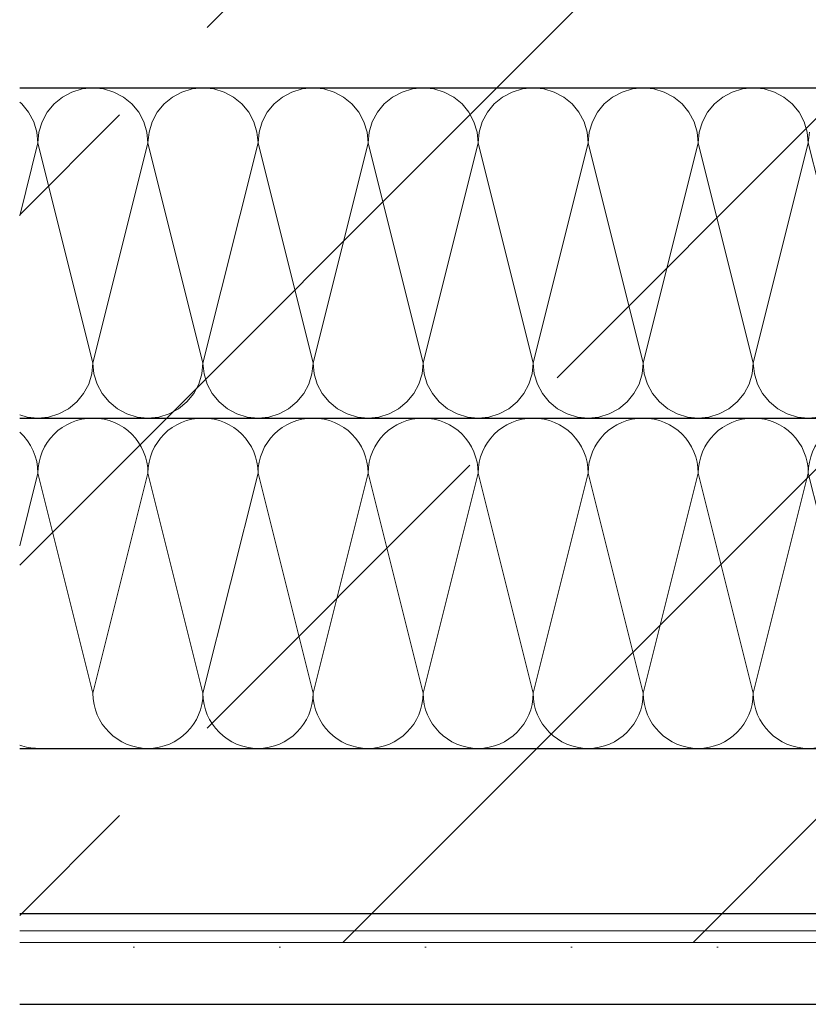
# Model space of a CAD drawing. Header units: metres. Extents: x -89 to 754, y -195 to 69.
# Tile 321 of 327: x 744.227 to 744.418, y -189.704 to -189.466. Entities that reach past the tile are written whole.
import ezdxf

# ---------------------------------------------------------------- set-up
doc = ezdxf.new("R2010")
doc.units = ezdxf.units.M
doc.header["$MEASUREMENT"] = 0
doc.layers.add('Neubau_10 Wand außen', color=7, linetype='Continuous')
pattern_1 = [(44.99999999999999, (711.8164932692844, -194.5164329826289), (-0.08485281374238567, 0.08485281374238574), []), (44.99999999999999, (711.7740668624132, -194.4740065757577), (-0.08485281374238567, 0.08485281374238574), [0.09, -0.03])]

# ---------------------------------------------------------------- blocks, each defined once
blk = doc.blocks.new('*X904', base_point=(711.8164932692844, -194.5164329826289))
at = {"layer": 'Neubau_10 Wand außen', "color": 8, "linetype": 'Continuous', "lineweight": 18}
for p, q in [((744.2273779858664, -189.5932229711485), (744.2317899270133, -189.5755752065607)), ((744.2451232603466, -189.628908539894), (744.2317899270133, -189.5755752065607)), ((744.2451232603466, -189.628908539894), (744.25845659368, -189.5755752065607)), ((744.2717899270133, -189.628908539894), (744.25845659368, -189.5755752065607)), ((744.2717899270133, -189.628908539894), (744.2851232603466, -189.5755752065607)), ((744.2984565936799, -189.628908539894), (744.2851232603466, -189.5755752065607)), ((744.29845659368, -189.628908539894), (744.3117899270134, -189.5755752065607)), ((744.3251232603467, -189.628908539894), (744.3117899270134, -189.5755752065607)), ((744.3251232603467, -189.628908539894), (744.33845659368, -189.5755752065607)), ((744.3517899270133, -189.628908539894), (744.33845659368, -189.5755752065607)), ((744.3517899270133, -189.628908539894), (744.3651232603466, -189.5755752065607)), ((744.37845659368, -189.628908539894), (744.3651232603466, -189.5755752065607)), ((744.37845659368, -189.628908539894), (744.3917899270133, -189.5755752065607)), ((744.4051232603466, -189.628908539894), (744.3917899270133, -189.5755752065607)), ((744.4051232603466, -189.628908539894), (744.41845659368, -189.5755752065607)), ((744.4317899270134, -189.628908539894), (744.41845659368, -189.5755752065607))]:
    blk.add_line(p, q, dxfattribs=at)
for centre, radius, start, end in [((744.2451232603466, -189.5755752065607), 0.01333333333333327, 90, 180), ((744.2451232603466, -189.5755752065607), 0.01333333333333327, 0, 90), ((744.2717899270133, -189.5755752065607), 0.01333333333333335, 90, 180), ((744.2717899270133, -189.5755752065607), 0.01333333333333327, 0, 90), ((744.2984565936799, -189.5755752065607), 0.01333333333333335, 90, 180), ((744.29845659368, -189.5755752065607), 0.01333333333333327, 0, 90), ((744.3251232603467, -189.5755752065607), 0.01333333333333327, 90, 180), ((744.3251232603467, -189.5755752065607), 0.01333333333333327, 0, 90), ((744.3517899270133, -189.5755752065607), 0.01333333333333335, 90, 180), ((744.3517899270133, -189.5755752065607), 0.01333333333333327, 0, 90), ((744.37845659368, -189.5755752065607), 0.01333333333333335, 90, 180), ((744.37845659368, -189.5755752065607), 0.01333333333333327, 0, 90), ((744.4051232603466, -189.5755752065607), 0.01333333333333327, 90, 180), ((744.4051232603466, -189.5755752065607), 0.01333333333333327, 0, 90), ((744.4317899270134, -189.5755752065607), 0.01333333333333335, 90, 180), ((744.21845659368, -189.5755752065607), 0.01333333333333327, 0, 48.00201937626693), ((744.25845659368, -189.628908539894), 0.01333333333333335, 180, 270), ((744.25845659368, -189.628908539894), 0.01333333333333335, 270, 0), ((744.2851232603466, -189.628908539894), 0.01333333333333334, 180, 270), ((744.2851232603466, -189.628908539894), 0.01333333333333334, 270, 0), ((744.3117899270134, -189.628908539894), 0.01333333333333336, 180, 270), ((744.3117899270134, -189.628908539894), 0.01333333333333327, 270, 0), ((744.33845659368, -189.628908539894), 0.01333333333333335, 180, 270), ((744.33845659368, -189.628908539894), 0.01333333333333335, 270, 0), ((744.3651232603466, -189.628908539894), 0.01333333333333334, 180, 270), ((744.3651232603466, -189.628908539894), 0.01333333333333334, 270, 0), ((744.3917899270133, -189.628908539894), 0.01333333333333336, 180, 270), ((744.3917899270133, -189.628908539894), 0.01333333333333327, 270, 0), ((744.41845659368, -189.628908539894), 0.01333333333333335, 180, 270), ((744.41845659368, -189.628908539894), 0.01333333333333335, 270, 0), ((744.2317899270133, -189.628908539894), 0.01333333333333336, 250.6768570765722, 270)]:
    blk.add_arc(centre, radius, start, end, dxfattribs=at)
blk = doc.blocks.new('*X905', base_point=(711.8164932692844, -194.5164329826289))
at = {"layer": 'Neubau_10 Wand außen', "color": 8, "linetype": 'Continuous', "lineweight": 18}
for p, q in [((744.2400208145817, -189.4832568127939), (744.2377156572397, -189.4844889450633)), ((744.2425220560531, -189.4824980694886), (744.2400208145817, -189.4832568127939)), ((744.2451231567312, -189.4822418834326), (744.2425220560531, -189.4824980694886)), ((744.2477244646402, -189.4824980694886), (744.245123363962, -189.4822418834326)), ((744.2502257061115, -189.4832568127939), (744.2477244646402, -189.4824980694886)), ((744.2525308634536, -189.4844889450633), (744.2502257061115, -189.4832568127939)), ((744.2666874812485, -189.4832568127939), (744.2643823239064, -189.4844889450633)), ((744.2691887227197, -189.4824980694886), (744.2666874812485, -189.4832568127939)), ((744.2717898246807, -189.4822418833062), (744.2691887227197, -189.4824980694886)), ((744.2743911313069, -189.4824980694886), (744.2717900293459, -189.4822418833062)), ((744.2768923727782, -189.4832568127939), (744.2743911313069, -189.4824980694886)), ((744.2791975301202, -189.4844889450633), (744.2768923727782, -189.4832568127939)), ((744.2933541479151, -189.4832568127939), (744.291048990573, -189.4844889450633)), ((744.2958553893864, -189.4824980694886), (744.2933541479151, -189.4832568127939)), ((744.2984564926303, -189.4822418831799), (744.2958553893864, -189.4824980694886)), ((744.3010577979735, -189.4824980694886), (744.2984565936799, -189.4822418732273)), ((744.3035590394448, -189.4832568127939), (744.3010577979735, -189.4824980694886)), ((744.3058641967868, -189.4844889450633), (744.3035590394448, -189.4832568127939)), ((744.3200208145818, -189.4832568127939), (744.3177156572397, -189.4844889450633)), ((744.3225220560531, -189.4824980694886), (744.3200208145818, -189.4832568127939)), ((744.3251232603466, -189.4822418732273), (744.3225220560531, -189.4824980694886)), ((744.3277244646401, -189.4824980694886), (744.3251232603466, -189.4822418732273)), ((744.3302257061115, -189.4832568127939), (744.3277244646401, -189.4824980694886)), ((744.3325308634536, -189.4844889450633), (744.3302257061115, -189.4832568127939)), ((744.3466874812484, -189.4832568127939), (744.3443823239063, -189.4844889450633)), ((744.3491887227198, -189.4824980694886), (744.3466874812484, -189.4832568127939)), ((744.3517899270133, -189.4822418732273), (744.3491887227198, -189.4824980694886)), ((744.3543911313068, -189.4824980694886), (744.3517899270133, -189.4822418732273)), ((744.3568923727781, -189.4832568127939), (744.3543911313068, -189.4824980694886)), ((744.3591975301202, -189.4844889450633), (744.3568923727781, -189.4832568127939)), ((744.373354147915, -189.4832568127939), (744.3710489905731, -189.4844889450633)), ((744.3758553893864, -189.4824980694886), (744.373354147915, -189.4832568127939)), ((744.37845659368, -189.4822418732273), (744.3758553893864, -189.4824980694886)), ((744.3810577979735, -189.4824980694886), (744.37845659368, -189.4822418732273)), ((744.3835590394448, -189.4832568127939), (744.3810577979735, -189.4824980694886)), ((744.3858641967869, -189.4844889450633), (744.3835590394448, -189.4832568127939)), ((744.4000208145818, -189.4832568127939), (744.3977156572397, -189.4844889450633)), ((744.402522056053, -189.4824980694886), (744.4000208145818, -189.4832568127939)), ((744.4051232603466, -189.4822418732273), (744.402522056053, -189.4824980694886)), ((744.4077244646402, -189.4824980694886), (744.4051232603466, -189.4822418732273)), ((744.4102257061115, -189.4832568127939), (744.4077244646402, -189.4824980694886)), ((744.4125308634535, -189.4844889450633), (744.4102257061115, -189.4832568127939)), ((744.2278846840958, -189.4861471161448), (744.2273779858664, -189.4857312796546)), ((744.2377156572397, -189.4844889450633), (744.2356951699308, -189.4861471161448)), ((744.2545513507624, -189.4861471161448), (744.2525308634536, -189.4844889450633)), ((744.2643823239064, -189.4844889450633), (744.2623618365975, -189.4861471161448)), ((744.2812180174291, -189.4861471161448), (744.2791975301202, -189.4844889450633)), ((744.291048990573, -189.4844889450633), (744.2890285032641, -189.4861471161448)), ((744.3078846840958, -189.4861471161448), (744.3058641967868, -189.4844889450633)), ((744.3177156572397, -189.4844889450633), (744.3156951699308, -189.4861471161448)), ((744.3345513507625, -189.4861471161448), (744.3325308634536, -189.4844889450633)), ((744.3443823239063, -189.4844889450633), (744.3423618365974, -189.4861471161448)), ((744.3612180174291, -189.4861471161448), (744.3591975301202, -189.4844889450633)), ((744.3710489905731, -189.4844889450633), (744.3690285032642, -189.4861471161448)), ((744.3878846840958, -189.4861471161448), (744.3858641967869, -189.4844889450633)), ((744.3977156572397, -189.4844889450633), (744.3956951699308, -189.4861471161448)), ((744.4145513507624, -189.4861471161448), (744.4125308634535, -189.4844889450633)), ((744.2295428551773, -189.4881676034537), (744.2278846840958, -189.4861471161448)), ((744.2307749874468, -189.4904727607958), (744.2295428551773, -189.4881676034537)), ((744.2340369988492, -189.4881676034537), (744.2328048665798, -189.4904727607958)), ((744.2356951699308, -189.4861471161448), (744.2340369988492, -189.4881676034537)), ((744.256209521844, -189.4881676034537), (744.2545513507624, -189.4861471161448)), ((744.2574416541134, -189.4904727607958), (744.256209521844, -189.4881676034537)), ((744.260703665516, -189.4881676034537), (744.2594715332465, -189.4904727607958)), ((744.2623618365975, -189.4861471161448), (744.260703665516, -189.4881676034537)), ((744.2828761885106, -189.4881676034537), (744.2812180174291, -189.4861471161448)), ((744.2841083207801, -189.4904727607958), (744.2828761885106, -189.4881676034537)), ((744.2873703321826, -189.4881676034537), (744.2861381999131, -189.4904727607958)), ((744.2890285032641, -189.4861471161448), (744.2873703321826, -189.4881676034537)), ((744.3095428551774, -189.4881676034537), (744.3078846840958, -189.4861471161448)), ((744.3107749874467, -189.4904727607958), (744.3095428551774, -189.4881676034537)), ((744.3140369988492, -189.4881676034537), (744.3128048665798, -189.4904727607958)), ((744.3156951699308, -189.4861471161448), (744.3140369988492, -189.4881676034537)), ((744.336209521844, -189.4881676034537), (744.3345513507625, -189.4861471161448)), ((744.3374416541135, -189.4904727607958), (744.336209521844, -189.4881676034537)), ((744.3407036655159, -189.4881676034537), (744.3394715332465, -189.4904727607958)), ((744.3423618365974, -189.4861471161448), (744.3407036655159, -189.4881676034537)), ((744.3628761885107, -189.4881676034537), (744.3612180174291, -189.4861471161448)), ((744.3641083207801, -189.4904727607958), (744.3628761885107, -189.4881676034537)), ((744.3673703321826, -189.4881676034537), (744.3661381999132, -189.4904727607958)), ((744.3690285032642, -189.4861471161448), (744.3673703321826, -189.4881676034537)), ((744.3895428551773, -189.4881676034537), (744.3878846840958, -189.4861471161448)), ((744.3907749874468, -189.4904727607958), (744.3895428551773, -189.4881676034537)), ((744.3940369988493, -189.4881676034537), (744.3928048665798, -189.4904727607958)), ((744.3956951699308, -189.4861471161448), (744.3940369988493, -189.4881676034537)), ((744.4162095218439, -189.4881676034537), (744.4145513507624, -189.4861471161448)), ((744.4174416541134, -189.4904727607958), (744.4162095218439, -189.4881676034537)), ((744.231533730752, -189.4929740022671), (744.2307749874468, -189.4904727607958)), ((744.2328048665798, -189.4904727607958), (744.2320461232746, -189.4929740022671)), ((744.2582003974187, -189.4929740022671), (744.2574416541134, -189.4904727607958)), ((744.2594715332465, -189.4904727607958), (744.2587127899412, -189.4929740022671)), ((744.2848670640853, -189.4929740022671), (744.2841083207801, -189.4904727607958)), ((744.2861381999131, -189.4904727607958), (744.2853794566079, -189.4929740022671)), ((744.311533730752, -189.4929740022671), (744.3107749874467, -189.4904727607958)), ((744.3128048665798, -189.4904727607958), (744.3120461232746, -189.4929740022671)), ((744.3382003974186, -189.4929740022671), (744.3374416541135, -189.4904727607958)), ((744.3394715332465, -189.4904727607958), (744.3387127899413, -189.4929740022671)), ((744.3648670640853, -189.4929740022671), (744.3641083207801, -189.4904727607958)), ((744.3661381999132, -189.4904727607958), (744.3653794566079, -189.4929740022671)), ((744.391533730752, -189.4929740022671), (744.3907749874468, -189.4904727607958)), ((744.3928048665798, -189.4904727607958), (744.3920461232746, -189.4929740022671)), ((744.4182003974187, -189.4929740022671), (744.4174416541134, -189.4904727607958)), ((744.2317899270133, -189.4955752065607), (744.231533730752, -189.4929740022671)), ((744.2320461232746, -189.4929740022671), (744.2317899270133, -189.4955752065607)), ((744.25845659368, -189.4955752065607), (744.2582003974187, -189.4929740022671)), ((744.2587127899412, -189.4929740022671), (744.25845659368, -189.4955752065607)), ((744.2851232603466, -189.4955752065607), (744.2848670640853, -189.4929740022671)), ((744.2853794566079, -189.4929740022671), (744.2851232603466, -189.4955752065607)), ((744.3117899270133, -189.4955752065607), (744.311533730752, -189.4929740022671)), ((744.3120461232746, -189.4929740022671), (744.3117899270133, -189.4955752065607)), ((744.33845659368, -189.4955752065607), (744.3382003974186, -189.4929740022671)), ((744.3387127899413, -189.4929740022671), (744.33845659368, -189.4955752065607)), ((744.3651232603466, -189.4955752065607), (744.3648670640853, -189.4929740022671)), ((744.3653794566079, -189.4929740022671), (744.3651232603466, -189.4955752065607)), ((744.3917899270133, -189.4955752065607), (744.391533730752, -189.4929740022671)), ((744.3920461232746, -189.4929740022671), (744.3917899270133, -189.4955752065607)), ((744.4184565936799, -189.4955752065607), (744.4182003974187, -189.4929740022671)), ((744.4187127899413, -189.4929740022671), (744.4184565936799, -189.4955752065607)), ((744.2273779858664, -189.5132229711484), (744.2317899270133, -189.4955752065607)), ((744.2451232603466, -189.548908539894), (744.2317899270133, -189.4955752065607)), ((744.2451232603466, -189.548908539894), (744.25845659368, -189.4955752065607)), ((744.2717899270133, -189.548908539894), (744.25845659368, -189.4955752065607)), ((744.2717899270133, -189.548908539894), (744.2851232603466, -189.4955752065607)), ((744.2984565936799, -189.548908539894), (744.2851232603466, -189.4955752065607)), ((744.2984565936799, -189.548908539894), (744.3117899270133, -189.4955752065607)), ((744.3251232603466, -189.548908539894), (744.3117899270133, -189.4955752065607)), ((744.3251232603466, -189.548908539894), (744.33845659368, -189.4955752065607)), ((744.3517899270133, -189.548908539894), (744.33845659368, -189.4955752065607)), ((744.3517899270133, -189.548908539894), (744.3651232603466, -189.4955752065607)), ((744.37845659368, -189.548908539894), (744.3651232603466, -189.4955752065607)), ((744.37845659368, -189.548908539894), (744.3917899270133, -189.4955752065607)), ((744.4051232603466, -189.548908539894), (744.3917899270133, -189.4955752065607)), ((744.4051232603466, -189.548908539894), (744.4184565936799, -189.4955752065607)), ((744.4317899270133, -189.548908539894), (744.4184565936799, -189.4955752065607)), ((744.2448670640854, -189.5515097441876), (744.2451232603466, -189.548908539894)), ((744.2451232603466, -189.548908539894), (744.2453794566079, -189.5515097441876)), ((744.271533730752, -189.5515097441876), (744.2717899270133, -189.548908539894)), ((744.2717899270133, -189.548908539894), (744.2720461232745, -189.5515097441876)), ((744.2982003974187, -189.5515097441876), (744.2984565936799, -189.548908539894)), ((744.2984565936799, -189.548908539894), (744.2987127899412, -189.5515097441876)), ((744.3248670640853, -189.5515097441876), (744.3251232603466, -189.548908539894)), ((744.3251232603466, -189.548908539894), (744.325379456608, -189.5515097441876)), ((744.351533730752, -189.5515097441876), (744.3517899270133, -189.548908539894)), ((744.3517899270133, -189.548908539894), (744.3520461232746, -189.5515097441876)), ((744.3782003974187, -189.5515097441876), (744.37845659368, -189.548908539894)), ((744.37845659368, -189.548908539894), (744.3787127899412, -189.5515097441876)), ((744.4048670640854, -189.5515097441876), (744.4051232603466, -189.548908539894)), ((744.4051232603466, -189.548908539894), (744.4053794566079, -189.5515097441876)), ((744.2441083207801, -189.5540109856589), (744.2448670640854, -189.5515097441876)), ((744.2453794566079, -189.5515097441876), (744.2461381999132, -189.5540109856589)), ((744.2707749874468, -189.5540109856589), (744.271533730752, -189.5515097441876)), ((744.2720461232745, -189.5515097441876), (744.2728048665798, -189.5540109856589)), ((744.2974416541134, -189.5540109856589), (744.2982003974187, -189.5515097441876)), ((744.2987127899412, -189.5515097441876), (744.2994715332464, -189.5540109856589)), ((744.32410832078, -189.5540109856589), (744.3248670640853, -189.5515097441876)), ((744.325379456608, -189.5515097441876), (744.3261381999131, -189.5540109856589)), ((744.3507749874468, -189.5540109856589), (744.351533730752, -189.5515097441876)), ((744.3520461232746, -189.5515097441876), (744.3528048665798, -189.5540109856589)), ((744.3774416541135, -189.5540109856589), (744.3782003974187, -189.5515097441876)), ((744.3787127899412, -189.5515097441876), (744.3794715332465, -189.5540109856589)), ((744.4041083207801, -189.5540109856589), (744.4048670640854, -189.5515097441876)), ((744.4053794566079, -189.5515097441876), (744.4061381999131, -189.5540109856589)), ((744.2428761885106, -189.5563161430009), (744.2441083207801, -189.5540109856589)), ((744.2461381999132, -189.5540109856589), (744.2473703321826, -189.5563161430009)), ((744.2695428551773, -189.5563161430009), (744.2707749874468, -189.5540109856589)), ((744.2728048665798, -189.5540109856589), (744.2740369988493, -189.5563161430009)), ((744.296209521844, -189.5563161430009), (744.2974416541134, -189.5540109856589)), ((744.2994715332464, -189.5540109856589), (744.3007036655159, -189.5563161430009)), ((744.3228761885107, -189.5563161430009), (744.32410832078, -189.5540109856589)), ((744.3261381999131, -189.5540109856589), (744.3273703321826, -189.5563161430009)), ((744.3495428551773, -189.5563161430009), (744.3507749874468, -189.5540109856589)), ((744.3528048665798, -189.5540109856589), (744.3540369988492, -189.5563161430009)), ((744.376209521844, -189.5563161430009), (744.3774416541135, -189.5540109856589)), ((744.3794715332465, -189.5540109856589), (744.380703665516, -189.5563161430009)), ((744.4028761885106, -189.5563161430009), (744.4041083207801, -189.5540109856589)), ((744.4061381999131, -189.5540109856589), (744.4073703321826, -189.5563161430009)), ((744.2412180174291, -189.5583366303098), (744.2428761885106, -189.5563161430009)), ((744.2473703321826, -189.5563161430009), (744.2490285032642, -189.5583366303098)), ((744.2678846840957, -189.5583366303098), (744.2695428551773, -189.5563161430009)), ((744.2740369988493, -189.5563161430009), (744.2756951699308, -189.5583366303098)), ((744.2945513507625, -189.5583366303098), (744.296209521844, -189.5563161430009)), ((744.3007036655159, -189.5563161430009), (744.3023618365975, -189.5583366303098)), ((744.3212180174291, -189.5583366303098), (744.3228761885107, -189.5563161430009)), ((744.3273703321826, -189.5563161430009), (744.3290285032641, -189.5583366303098)), ((744.3478846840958, -189.5583366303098), (744.3495428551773, -189.5563161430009)), ((744.3540369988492, -189.5563161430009), (744.3556951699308, -189.5583366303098)), ((744.3745513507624, -189.5583366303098), (744.376209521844, -189.5563161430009)), ((744.380703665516, -189.5563161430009), (744.3823618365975, -189.5583366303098)), ((744.4012180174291, -189.5583366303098), (744.4028761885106, -189.5563161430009)), ((744.4073703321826, -189.5563161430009), (744.4090285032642, -189.5583366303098)), ((744.2391975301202, -189.5599948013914), (744.2412180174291, -189.5583366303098)), ((744.2490285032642, -189.5583366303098), (744.251048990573, -189.5599948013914)), ((744.2658641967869, -189.5599948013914), (744.2678846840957, -189.5583366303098)), ((744.2756951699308, -189.5583366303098), (744.2777156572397, -189.5599948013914)), ((744.2925308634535, -189.5599948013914), (744.2945513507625, -189.5583366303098)), ((744.3023618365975, -189.5583366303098), (744.3043823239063, -189.5599948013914)), ((744.3191975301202, -189.5599948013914), (744.3212180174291, -189.5583366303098)), ((744.3290285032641, -189.5583366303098), (744.331048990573, -189.5599948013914)), ((744.3458641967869, -189.5599948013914), (744.3478846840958, -189.5583366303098)), ((744.3556951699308, -189.5583366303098), (744.3577156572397, -189.5599948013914)), ((744.3725308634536, -189.5599948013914), (744.3745513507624, -189.5583366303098)), ((744.3823618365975, -189.5583366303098), (744.3843823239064, -189.5599948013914)), ((744.3991975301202, -189.5599948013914), (744.4012180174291, -189.5583366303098)), ((744.4090285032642, -189.5583366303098), (744.411048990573, -189.5599948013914)), ((744.2273779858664, -189.5614363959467), (744.2291887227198, -189.5619856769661)), ((744.2291887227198, -189.5619856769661), (744.2317898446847, -189.5622418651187)), ((744.2317900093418, -189.5622418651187), (744.2343911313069, -189.5619856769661)), ((744.2343911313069, -189.5619856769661), (744.2368923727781, -189.5612269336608)), ((744.2368923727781, -189.5612269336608), (744.2391975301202, -189.5599948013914)), ((744.251048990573, -189.5599948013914), (744.253354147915, -189.5612269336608)), ((744.253354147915, -189.5612269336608), (744.2558553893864, -189.5619856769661)), ((744.2558553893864, -189.5619856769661), (744.2584565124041, -189.5622418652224)), ((744.2584566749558, -189.5622418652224), (744.2610577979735, -189.5619856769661)), ((744.2610577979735, -189.5619856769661), (744.2635590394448, -189.5612269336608)), ((744.2635590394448, -189.5612269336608), (744.2658641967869, -189.5599948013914)), ((744.2777156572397, -189.5599948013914), (744.2800208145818, -189.5612269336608)), ((744.2800208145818, -189.5612269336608), (744.282522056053, -189.5619856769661)), ((744.282522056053, -189.5619856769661), (744.2851231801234, -189.5622418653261)), ((744.2851233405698, -189.5622418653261), (744.2877244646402, -189.5619856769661)), ((744.2877244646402, -189.5619856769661), (744.2902257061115, -189.5612269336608)), ((744.2902257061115, -189.5612269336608), (744.2925308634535, -189.5599948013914)), ((744.3043823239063, -189.5599948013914), (744.3066874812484, -189.5612269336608)), ((744.3066874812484, -189.5612269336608), (744.3091887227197, -189.5619856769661)), ((744.3091887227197, -189.5619856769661), (744.3117899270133, -189.5622418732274)), ((744.3117899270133, -189.5622418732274), (744.3143911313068, -189.5619856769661)), ((744.3143911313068, -189.5619856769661), (744.3168923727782, -189.5612269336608)), ((744.3168923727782, -189.5612269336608), (744.3191975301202, -189.5599948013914)), ((744.331048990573, -189.5599948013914), (744.3333541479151, -189.5612269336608)), ((744.3333541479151, -189.5612269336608), (744.3358553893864, -189.5619856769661)), ((744.3358553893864, -189.5619856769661), (744.33845659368, -189.5622418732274)), ((744.33845659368, -189.5622418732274), (744.3410577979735, -189.5619856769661)), ((744.3410577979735, -189.5619856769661), (744.3435590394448, -189.5612269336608)), ((744.3435590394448, -189.5612269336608), (744.3458641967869, -189.5599948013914)), ((744.3577156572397, -189.5599948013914), (744.3600208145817, -189.5612269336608)), ((744.3600208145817, -189.5612269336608), (744.3625220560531, -189.5619856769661)), ((744.3625220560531, -189.5619856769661), (744.3651232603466, -189.5622418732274)), ((744.3651232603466, -189.5622418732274), (744.3677244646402, -189.5619856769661)), ((744.3677244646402, -189.5619856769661), (744.3702257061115, -189.5612269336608)), ((744.3702257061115, -189.5612269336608), (744.3725308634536, -189.5599948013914)), ((744.3843823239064, -189.5599948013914), (744.3866874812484, -189.5612269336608)), ((744.3866874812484, -189.5612269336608), (744.3891887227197, -189.5619856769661)), ((744.3891887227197, -189.5619856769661), (744.3917899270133, -189.5622418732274)), ((744.3917899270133, -189.5622418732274), (744.3943911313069, -189.5619856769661)), ((744.3943911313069, -189.5619856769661), (744.3968923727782, -189.5612269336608)), ((744.3968923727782, -189.5612269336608), (744.3991975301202, -189.5599948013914)), ((744.411048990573, -189.5599948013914), (744.4133541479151, -189.5612269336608)), ((744.4133541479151, -189.5612269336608), (744.4158553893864, -189.5619856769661)), ((744.4158553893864, -189.5619856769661), (744.4184565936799, -189.5622418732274)), ((744.4184565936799, -189.5622418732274), (744.4210577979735, -189.5619856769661))]:
    blk.add_line(p, q, dxfattribs=at)

msp = doc.modelspace()

# ---------------------------------------------------------------- hatches: boundary and pattern name
at = {"layer": 'Neubau_10 Wand außen', "linetype": 'Continuous', "lineweight": 13}
h = msp.add_hatch(dxfattribs=at)
h.set_pattern_fill('Beton_Stahlbeton_0002', style=0, pattern_type=2)
h.set_pattern_definition(pattern_1)
h.paths.add_polyline_path([(745.2273779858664, -189.2422418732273), (744.2273779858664, -189.2422418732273), (744.2273779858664, -189.4822418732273), (745.2273779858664, -189.4822418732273)])
h = msp.add_hatch(dxfattribs=at)
h.set_pattern_fill('Beton_Stahlbeton_0002', style=0, pattern_type=2)
h.set_pattern_definition(pattern_1)
h.paths.add_polyline_path([(745.2273779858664, -189.6892418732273), (744.2273779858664, -189.6892418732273), (744.2273779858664, -189.4492418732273), (745.2273779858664, -189.4492418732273)])
at = {"layer": 'Neubau_10 Wand außen', "linetype": 'Continuous', "lineweight": 18}
h = msp.add_hatch(dxfattribs=at)
h.set_pattern_fill('Holzwerkstoff_Sperrholz__D1', color=8, style=0, pattern_type=2)
h.set_pattern_definition([(0, (711.8164932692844, -194.5164329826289), (0, 0.0300000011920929), [])])
h.paths.add_polyline_path([(744.2273779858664, -189.7042418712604), (745.2273779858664, -189.7042418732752), (745.2273779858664, -189.6822418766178), (744.2273779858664, -189.6822418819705)])
at = {"layer": 'Neubau_10 Wand außen', "linetype": 'Continuous', "lineweight": 13}
h = msp.add_hatch(dxfattribs=at)
h.set_pattern_fill('Gips_0002', style=0, pattern_type=2)
h.set_pattern_definition([(45, (711.8164932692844, -194.5164329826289), (-0.01767766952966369, 0.01767766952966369), [0, -0.025])])
h.paths.add_polyline_path([(745.2273779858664, -189.7042418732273), (744.2273779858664, -189.7042418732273), (744.2273779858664, -189.6892418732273), (745.2273779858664, -189.6892418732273)])

# ---------------------------------------------------------------- linework, layer by layer
at = {"layer": 'Neubau_10 Wand außen', "color": 7, "linetype": 'Continuous', "lineweight": 25}
for p, q in [((744.2273779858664, -189.4822418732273), (745.2273779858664, -189.4822418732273)), ((744.2273779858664, -189.5622418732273), (745.2273779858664, -189.5622418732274)), ((744.2273779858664, -189.6422418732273), (745.2273779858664, -189.6422418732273)), ((744.2273779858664, -189.6822418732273), (745.2273779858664, -189.6822418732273))]:
    msp.add_line(p, q, dxfattribs=at)
at = {"layer": 'Neubau_10 Wand außen', "color": 7, "linetype": 'Continuous', "lineweight": 18}
msp.add_line((745.2273779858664, -189.6892418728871), (744.2273779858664, -189.6892418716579), dxfattribs=at)
at = {"layer": 'Neubau_10 Wand außen', "color": 7, "linetype": 'Continuous', "lineweight": 25}
msp.add_lwpolyline([(744.2273779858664, -189.7042418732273), (745.2273779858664, -189.7042418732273)], dxfattribs=at)
at = {"layer": 'Neubau_10 Wand außen', "color": 7, "linetype": 'Continuous', "lineweight": 18}
msp.add_lwpolyline([(745.2273779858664, -189.7042418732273), (744.2273779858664, -189.7042418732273)], dxfattribs=at)

# ---------------------------------------------------------------- block references
at = {"layer": 'Neubau_10 Wand außen', "color": 8, "linetype": 'Continuous', "lineweight": 18}
for name in ['*X905', '*X904']:
    msp.add_blockref(name, (711.8164932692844, -194.5164329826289), dxfattribs=at)

doc.saveas('drawing.dxf')
